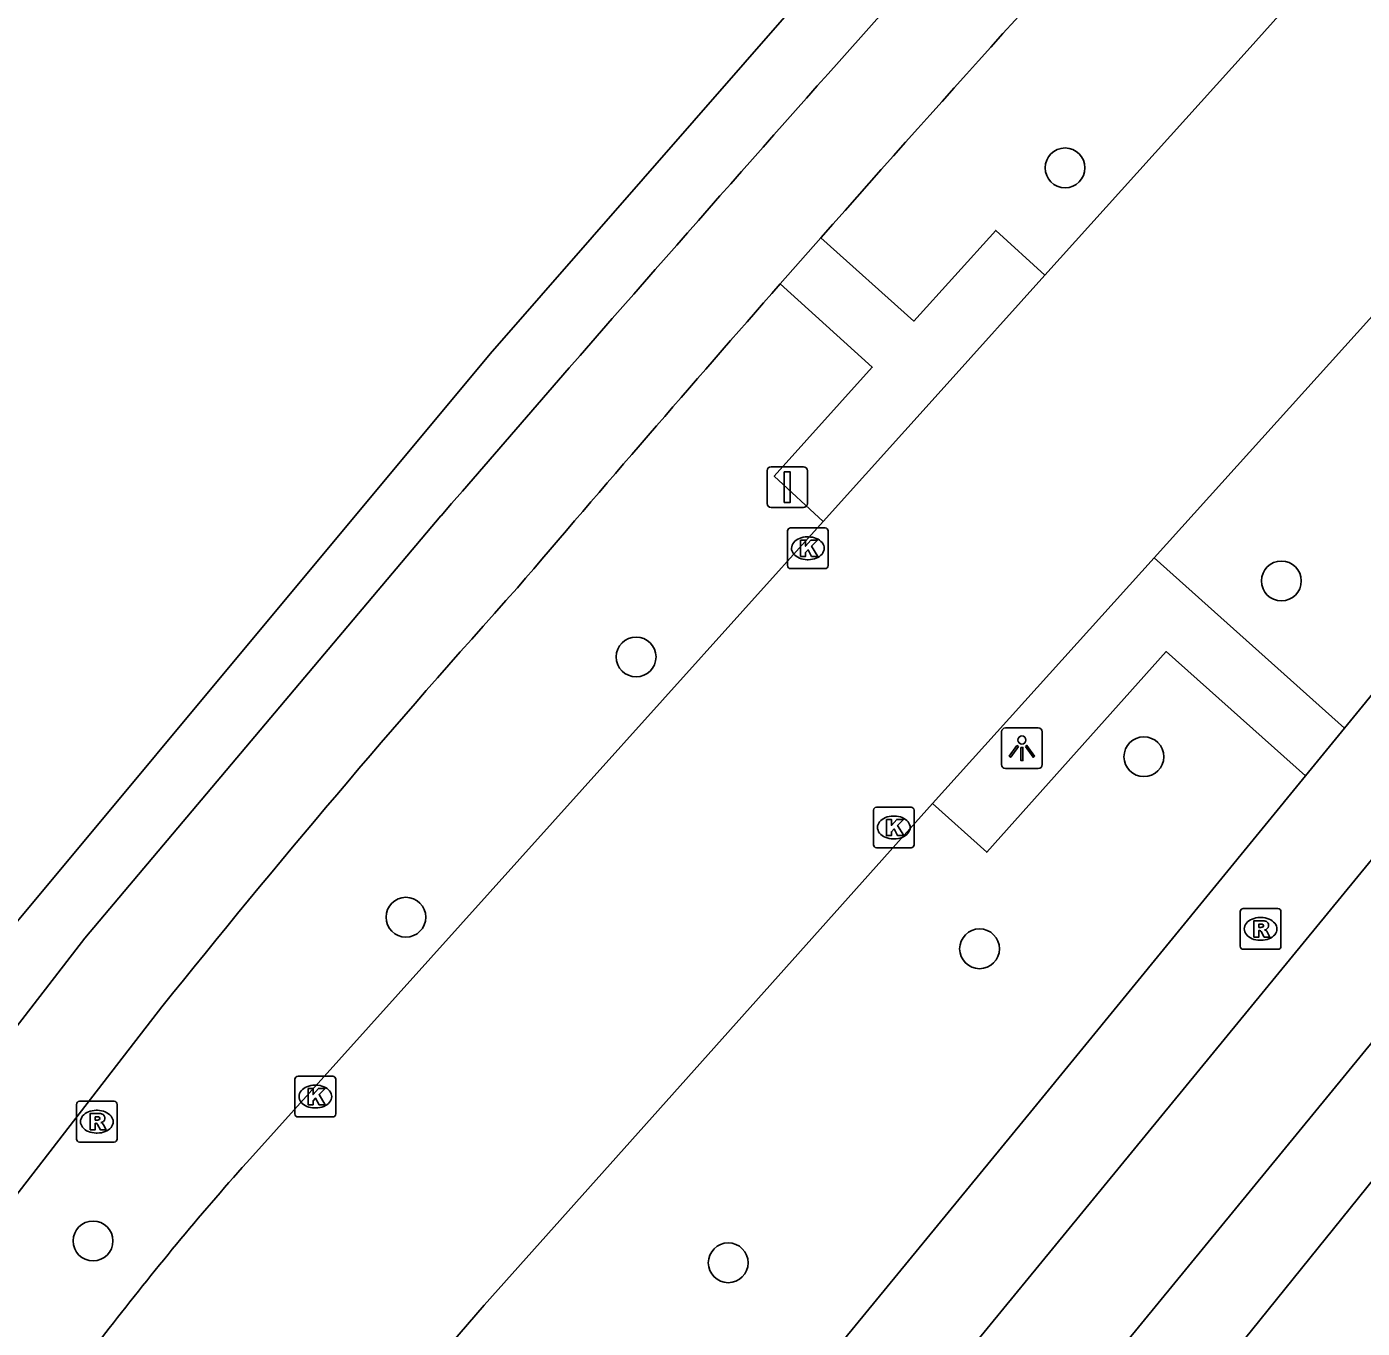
# Model space of a CAD drawing. Extents: x 156141 to 158132, y 385651 to 388399.
# Drawn here: x 156397.96 to 156430.76, y 386757.84 to 386789.81 of the extents above; entities that cross this region are included whole.
import ezdxf

# ---------------------------------------------------------------- set-up
doc = ezdxf.new("R2010")
doc.units = 0
for name, color, linetype in [('IMGEO_Berm_groen', 7, 'Continuous'), ('IMGEO_Boom', 7, 'Continuous'), ('IMGEO_Fietspad_gesloten', 7, 'Continuous'), ('IMGEO_Kolk', 7, 'Continuous'), ('IMGEO_Lichtpunt', 7, 'Continuous'), ('IMGEO_Loofbos', 7, 'Continuous'), ('IMGEO_Rijbaan_lokaal_gesloten', 7, 'Continuous'), ('IMGEO_Rioolput', 7, 'Continuous'), ('IMGEO_Verkeersbordpaal', 7, 'Continuous'), ('IMGEO_Voetpad_open', 7, 'Continuous'), ('IMGEO_Waterloop', 7, 'Continuous')]:
    doc.layers.add(name, color=color, linetype=linetype)

msp = doc.modelspace()

# ---------------------------------------------------------------- linework, layer by layer
at = {"layer": 'IMGEO_Berm_groen'}
msp.add_lwpolyline([(156410.971, 386740.449), (156413.097, 386742.97), (156418.817, 386750), (156458.809, 386798.806)], dxfattribs=at)
at = {"layer": 'IMGEO_Boom'}
for centre in [(156423.459, 386786.345), (156428.772, 386776.197), (156412.925, 386774.329), (156425.396, 386771.879), (156407.271, 386767.935), (156421.36, 386767.159), (156399.586, 386759.982), (156415.187, 386759.445)]:
    msp.add_circle(centre, 0.489, dxfattribs=at)
at = {"layer": 'IMGEO_Fietspad_gesloten'}
for points in [[(156454.622, 386802.315), (156430.32, 386772.58)], [(156406.186, 386739.074), (156407.451, 386740.66), (156415.127, 386750), (156449.641, 386792.109), (156456.645, 386800.618)], [(156416.463, 386783.492), (156417.462, 386784.626)], [(156408.132, 386777.795), (156399.383, 386767.424), (156385.942, 386750), (156380.468, 386742.904)], [(156430.32, 386772.58), (156429.362, 386771.408)], [(156429.362, 386771.408), (156422.682, 386763.234), (156411.829, 386750), (156406.936, 386744.054), (156403.709, 386740.043)], [(156387.625, 386748.063), (156389.121, 386750), (156401.278, 386765.734)]]:
    msp.add_lwpolyline(points, dxfattribs=at)
for centre, radius, start, end in [((157132.525, 386153.241), 956.458, 137.69548, 139.23286), ((156901.513, 386357.768), 645.378, 137.319417, 138.592727), ((156907.632, 386352.274), 653.602, 138.718716, 139.583591), ((156586.38, 386617.585), 237.088, 138.06471, 141.32749)]:
    msp.add_arc(centre, radius, start, end, dxfattribs=at)
at = {"layer": 'IMGEO_Kolk'}
for p, q in [((156416.642, 386776.573), (156416.642, 386777.425)), ((156416.717, 386777.499), (156417.569, 386777.499)), ((156417.643, 386777.425), (156417.643, 386776.573)), ((156417.13, 386777.279), (156417.155, 386777.279)), ((156417.153, 386776.719), (156417.128, 386776.719)), ((156417.569, 386776.499), (156416.717, 386776.499)), ((156418.753, 386769.714), (156418.753, 386770.566)), ((156418.828, 386770.64), (156419.68, 386770.64)), ((156419.241, 386770.42), (156419.266, 386770.42)), ((156419.754, 386770.566), (156419.754, 386769.714)), ((156419.264, 386769.86), (156419.239, 386769.86)), ((156419.68, 386769.64), (156418.828, 386769.64)), ((156404.546, 386763.103), (156404.546, 386763.955)), ((156404.621, 386764.029), (156405.473, 386764.029)), ((156405.547, 386763.955), (156405.547, 386763.103)), ((156405.034, 386763.809), (156405.059, 386763.809)), ((156405.057, 386763.249), (156405.032, 386763.249)), ((156405.473, 386763.029), (156404.621, 386763.029))]:
    msp.add_line(p, q, dxfattribs=at)
for points in [[(156416.642, 386776.573), (156416.642, 386777.425)], [(156416.717, 386777.499), (156417.569, 386777.499)], [(156417.643, 386777.425), (156417.643, 386776.573)], [(156416.963, 386777.199), (156417.086, 386777.199), (156417.086, 386777.048), (156417.216, 386777.199), (156417.38, 386777.199), (156417.234, 386777.048), (156417.387, 386776.799), (156417.235, 386776.799), (156417.15, 386776.963), (156417.086, 386776.896), (156417.086, 386776.799), (156416.963, 386776.799), (156416.963, 386777.199)], [(156417.569, 386776.499), (156416.717, 386776.499)], [(156418.753, 386769.714), (156418.753, 386770.566)], [(156418.828, 386770.64), (156419.68, 386770.64)], [(156419.754, 386770.566), (156419.754, 386769.714)], [(156419.074, 386770.34), (156419.197, 386770.34), (156419.197, 386770.189), (156419.327, 386770.34), (156419.491, 386770.34), (156419.345, 386770.189), (156419.498, 386769.94), (156419.346, 386769.94), (156419.261, 386770.104), (156419.197, 386770.037), (156419.197, 386769.94), (156419.074, 386769.94), (156419.074, 386770.34)], [(156419.68, 386769.64), (156418.828, 386769.64)], [(156404.546, 386763.103), (156404.546, 386763.955)], [(156404.621, 386764.029), (156405.473, 386764.029)], [(156405.547, 386763.955), (156405.547, 386763.103)], [(156404.867, 386763.729), (156404.99, 386763.729), (156404.99, 386763.578), (156405.12, 386763.729), (156405.284, 386763.729), (156405.138, 386763.578), (156405.291, 386763.329), (156405.139, 386763.329), (156405.054, 386763.493), (156404.99, 386763.426), (156404.99, 386763.329), (156404.867, 386763.329), (156404.867, 386763.729)], [(156405.473, 386763.029), (156404.621, 386763.029)]]:
    msp.add_lwpolyline(points, dxfattribs=at)
for centre, start, end in [((156416.719, 386777.423), 91.552, 178.448), ((156416.719, 386777.423), 91.552, 178.448), ((156417.567, 386777.423), 1.552, 88.448), ((156417.567, 386777.423), 1.552, 88.448), ((156416.719, 386776.575), 181.552, 268.448), ((156416.719, 386776.575), 181.552, 268.448), ((156417.567, 386776.575), 271.552, 358.448), ((156417.567, 386776.575), 271.552, 358.448), ((156418.83, 386770.564), 91.552, 178.448), ((156418.83, 386770.564), 91.552, 178.448), ((156419.678, 386770.564), 1.552, 88.448), ((156419.678, 386770.564), 1.552, 88.448), ((156418.83, 386769.716), 181.552, 268.448), ((156418.83, 386769.716), 181.552, 268.448), ((156419.678, 386769.716), 271.552, 358.448), ((156419.678, 386769.716), 271.552, 358.448), ((156404.623, 386763.953), 91.552, 178.448), ((156404.623, 386763.953), 91.552, 178.448), ((156405.471, 386763.953), 1.552, 88.448), ((156405.471, 386763.953), 1.552, 88.448), ((156404.623, 386763.105), 181.552, 268.448), ((156404.623, 386763.105), 181.552, 268.448), ((156405.471, 386763.105), 271.552, 358.448), ((156405.471, 386763.105), 271.552, 358.448)]:
    msp.add_arc(centre, 0.0765, start, end, dxfattribs=at)
for centre, major_axis, ratio, start_param, end_param in [((156417.129, 386776.999), (-0.387, 0.002), 0.722429, 4.712389, 7.853982), ((156417.154, 386776.999), (-0.39, 0.002), 0.717154, 1.570796, 4.712389), ((156419.24, 386770.14), (-0.387, 0.002), 0.722429, 4.712389, 7.853982), ((156419.265, 386770.14), (-0.39, 0.002), 0.717154, 1.570796, 4.712389), ((156405.033, 386763.529), (-0.387, 0.002), 0.722429, 4.712389, 7.853982), ((156405.058, 386763.529), (-0.39, 0.002), 0.717154, 1.570796, 4.712389)]:
    msp.add_ellipse(centre, major_axis=major_axis, ratio=ratio, start_param=start_param, end_param=end_param, dxfattribs=at)
at = {"layer": 'IMGEO_Lichtpunt'}
for p, q in [((156421.901, 386772.491), (156421.901, 386771.684)), ((156421.901, 386772.491), (156421.901, 386771.684)), ((156422.803, 386772.586), (156421.995, 386772.586)), ((156422.803, 386772.586), (156421.995, 386772.586)), ((156422.897, 386771.684), (156422.897, 386772.491)), ((156422.897, 386771.684), (156422.897, 386772.491)), ((156421.995, 386771.59), (156422.803, 386771.59)), ((156421.995, 386771.59), (156422.803, 386771.59))]:
    msp.add_line(p, q, dxfattribs=at)
for points in [[(156422.275, 386772.155), (156422.314, 386772.127), (156422.126, 386771.865), (156422.088, 386771.892), (156422.275, 386772.155)], [(156422.377, 386772.107), (156422.424, 386772.107), (156422.424, 386771.785), (156422.377, 386771.785), (156422.377, 386772.107)], [(156422.487, 386772.127), (156422.525, 386772.154), (156422.712, 386771.892), (156422.673, 386771.864), (156422.487, 386772.127)]]:
    msp.add_lwpolyline(points, dxfattribs=at)
msp.add_circle((156422.4, 386772.289), 0.0994, dxfattribs=at)
for centre, start, end in [((156421.995, 386772.491), 90, 180), ((156421.995, 386772.491), 90, 180), ((156422.803, 386772.491), 0, 90), ((156422.803, 386772.491), 0, 90), ((156421.995, 386771.684), 180, 270), ((156421.995, 386771.684), 180, 270), ((156422.803, 386771.684), 270, 0), ((156422.803, 386771.684), 270, 360)]:
    msp.add_arc(centre, 0.0946, start, end, dxfattribs=at)
at = {"layer": 'IMGEO_Loofbos'}
msp.add_lwpolyline([(156319.44, 386711.006), (156328.204, 386706.015), (156336.412, 386700.768), (156340.458, 386698.073), (156352.908, 386693.536), (156356.441, 386698.274), (156368.107, 386728.082), (156373.627, 386738.284), (156377.846, 386743.729), (156378.025, 386743.673), (156392.935, 386762.089), (156409.337, 386781.78), (156423.12, 386797.547), (156438.936, 386814.747), (156453.514, 386829.977)], dxfattribs=at)
at = {"layer": 'IMGEO_Rijbaan_lokaal_gesloten'}
for points in [[(156446.182, 386809.429), (156438.907, 386801.482), (156427.936, 386789.222), (156422.964, 386783.706)], [(156425.65, 386776.766), (156448.688, 386802.316)], [(156422.964, 386783.706), (156420.561, 386781.04), (156417.519, 386777.657)], [(156417.519, 386777.657), (156411.6, 386771.074), (156403.363, 386761.913)], [(156420.204, 386770.727), (156425.65, 386776.766)], [(156403.399, 386751.392), (156406.223, 386754.955), (156409.194, 386758.403), (156419.506, 386769.953), (156420.204, 386770.727)], [(156399.984, 386757.836), (156397.978, 386755.226)]]:
    msp.add_lwpolyline(points, dxfattribs=at)
msp.add_arc((156461.07, 386710.647), 77.19, 138.38257, 142.31384, dxfattribs=at)
at = {"layer": 'IMGEO_Rioolput'}
for p, q in [((156427.836, 386768.148), (156428.688, 386768.148)), ((156427.761, 386767.222), (156427.761, 386768.074)), ((156428.249, 386767.928), (156428.274, 386767.928)), ((156428.762, 386768.074), (156428.762, 386767.222)), ((156428.688, 386767.148), (156427.836, 386767.148)), ((156428.272, 386767.368), (156428.247, 386767.368)), ((156399.179, 386762.486), (156399.179, 386763.338)), ((156399.254, 386763.412), (156400.106, 386763.412)), ((156399.667, 386763.192), (156399.692, 386763.192)), ((156400.18, 386763.338), (156400.18, 386762.486)), ((156399.69, 386762.632), (156399.665, 386762.632)), ((156400.106, 386762.412), (156399.254, 386762.412))]:
    msp.add_line(p, q, dxfattribs=at)
for points in [[(156427.836, 386768.148), (156428.688, 386768.148)], [(156427.761, 386767.222), (156427.761, 386768.074)], [(156428.35, 386767.846), (156428.098, 386767.848), (156428.098, 386767.448)], [(156428.762, 386768.074), (156428.762, 386767.222)], [(156428.098, 386767.448), (156428.222, 386767.448), (156428.222, 386767.61), (156428.233, 386767.61)], [(156428.276, 386767.767), (156428.222, 386767.767), (156428.222, 386767.686)], [(156428.222, 386767.686), (156428.274, 386767.686)], [(156428.28, 386767.581), (156428.351, 386767.448), (156428.491, 386767.448), (156428.426, 386767.574)], [(156428.688, 386767.148), (156427.836, 386767.148)], [(156399.179, 386762.486), (156399.179, 386763.338)], [(156399.254, 386763.412), (156400.106, 386763.412)], [(156400.18, 386763.338), (156400.18, 386762.486)], [(156399.768, 386763.11), (156399.516, 386763.112), (156399.516, 386762.712)], [(156399.516, 386762.712), (156399.64, 386762.712), (156399.64, 386762.874), (156399.651, 386762.874)], [(156399.694, 386763.031), (156399.64, 386763.031), (156399.64, 386762.95)], [(156399.64, 386762.95), (156399.692, 386762.95)], [(156399.698, 386762.845), (156399.769, 386762.712), (156399.909, 386762.712), (156399.844, 386762.838)], [(156400.106, 386762.412), (156399.254, 386762.412)]]:
    msp.add_lwpolyline(points, dxfattribs=at)
for centre, radius, start, end in [((156427.838, 386768.072), 0.0765, 91.552, 178.448), ((156427.838, 386768.072), 0.0765, 91.552, 178.448), ((156428.686, 386768.072), 0.0765, 1.552, 88.448), ((156428.686, 386768.072), 0.0765, 1.552, 88.448), ((156428.349, 386767.736), 0.109, 350.3612, 89.416), ((156428.232, 386767.557), 0.0533, 26.0293, 88.6989), ((156428.258, 386767.875), 0.19, 274.7715, 282.9687), ((156428.282, 386767.671), 0.0964, 77.0061, 93.1865), ((156428.296, 386767.728), 0.0378, 276.6634, 79.6772), ((156428.347, 386767.736), 0.112, 277.5842, 350.9817), ((156428.331, 386767.521), 0.108, 29.5134, 73.7905), ((156427.838, 386767.224), 0.0765, 181.552, 268.448), ((156427.838, 386767.224), 0.0765, 181.552, 268.448), ((156428.686, 386767.224), 0.0765, 271.552, 358.448), ((156428.686, 386767.224), 0.0765, 271.552, 358.448), ((156399.256, 386763.336), 0.0765, 91.552, 178.448), ((156399.256, 386763.336), 0.0765, 91.552, 178.448), ((156400.104, 386763.336), 0.0765, 1.552, 88.448), ((156400.104, 386763.336), 0.0765, 1.552, 88.448), ((156399.65, 386762.821), 0.0533, 26.0293, 88.6989), ((156399.676, 386763.139), 0.19, 274.7715, 282.9687), ((156399.7, 386762.935), 0.0964, 77.0061, 93.1865), ((156399.714, 386762.992), 0.0378, 276.6634, 79.6772), ((156399.767, 386763), 0.109, 350.3612, 89.416), ((156399.765, 386763), 0.112, 277.5842, 350.9817), ((156399.749, 386762.785), 0.108, 29.5134, 73.7905), ((156399.256, 386762.488), 0.0765, 181.552, 268.448), ((156399.256, 386762.488), 0.0765, 181.552, 268.448), ((156400.104, 386762.488), 0.0765, 271.552, 358.448), ((156400.104, 386762.488), 0.0765, 271.552, 358.448)]:
    msp.add_arc(centre, radius, start, end, dxfattribs=at)
for centre, major_axis, ratio, start_param, end_param in [((156428.248, 386767.648), (-0.387, 0.002), 0.722429, 4.712389, 7.853982), ((156428.273, 386767.648), (-0.39, 0.002), 0.717154, 1.570796, 4.712389), ((156399.666, 386762.912), (-0.387, 0.002), 0.722429, 4.712389, 7.853982), ((156399.691, 386762.912), (-0.39, 0.002), 0.717154, 1.570796, 4.712389)]:
    msp.add_ellipse(centre, major_axis=major_axis, ratio=ratio, start_param=start_param, end_param=end_param, dxfattribs=at)
at = {"layer": 'IMGEO_Verkeersbordpaal'}
for p, q in [((156416.242, 386779.001), (156417.032, 386779.001)), ((156417.032, 386779.001), (156416.242, 386779.001)), ((156416.142, 386778.101), (156416.142, 386778.901)), ((156416.142, 386778.901), (156416.142, 386778.101)), ((156417.132, 386778.901), (156417.132, 386778.101)), ((156417.132, 386778.101), (156417.132, 386778.901)), ((156417.032, 386778.001), (156416.242, 386778.001)), ((156416.242, 386778.001), (156417.032, 386778.001))]:
    msp.add_line(p, q, dxfattribs=at)
msp.add_lwpolyline([(156416.562, 386778.876), (156416.712, 386778.876), (156416.712, 386778.126), (156416.562, 386778.126), (156416.562, 386778.876)], dxfattribs=at)
for centre, start, end in [((156416.242, 386778.901), 90, 180), ((156416.242, 386778.901), 90, 180), ((156417.032, 386778.901), 0, 90), ((156417.032, 386778.901), 360, 90), ((156416.242, 386778.101), 180, 270), ((156416.242, 386778.101), 180, 270), ((156417.032, 386778.101), 270, 0), ((156417.032, 386778.101), 270, 0)]:
    msp.add_arc(centre, 0.1, start, end, dxfattribs=at)
at = {"layer": 'IMGEO_Voetpad_open'}
for points in [[(156417.462, 386784.626), (156419.746, 386782.581), (156421.757, 386784.808), (156422.964, 386783.706)], [(156416.463, 386783.492), (156418.725, 386781.446), (156416.318, 386778.773), (156417.519, 386777.657)], [(156430.32, 386772.58), (156425.65, 386776.766)], [(156420.204, 386770.727), (156421.535, 386769.532), (156425.944, 386774.462), (156429.362, 386771.408)]]:
    msp.add_lwpolyline(points, dxfattribs=at)
at = {"layer": 'IMGEO_Waterloop'}
msp.add_lwpolyline([(156458.388, 386788.986), (156461.205, 386792.581), (156461.43, 386792.973), (156461.482, 386793.318), (156461.232, 386793.881), (156461.828, 386794.677), (156460.036, 386795.947), (156459.523, 386795.206), (156459.283, 386795.353), (156458.937, 386795.35), (156458.401, 386795.051), (156457.955, 386794.724), (156455.821, 386792.249), (156413.565, 386739.83)], dxfattribs=at)

doc.saveas('drawing.dxf')
